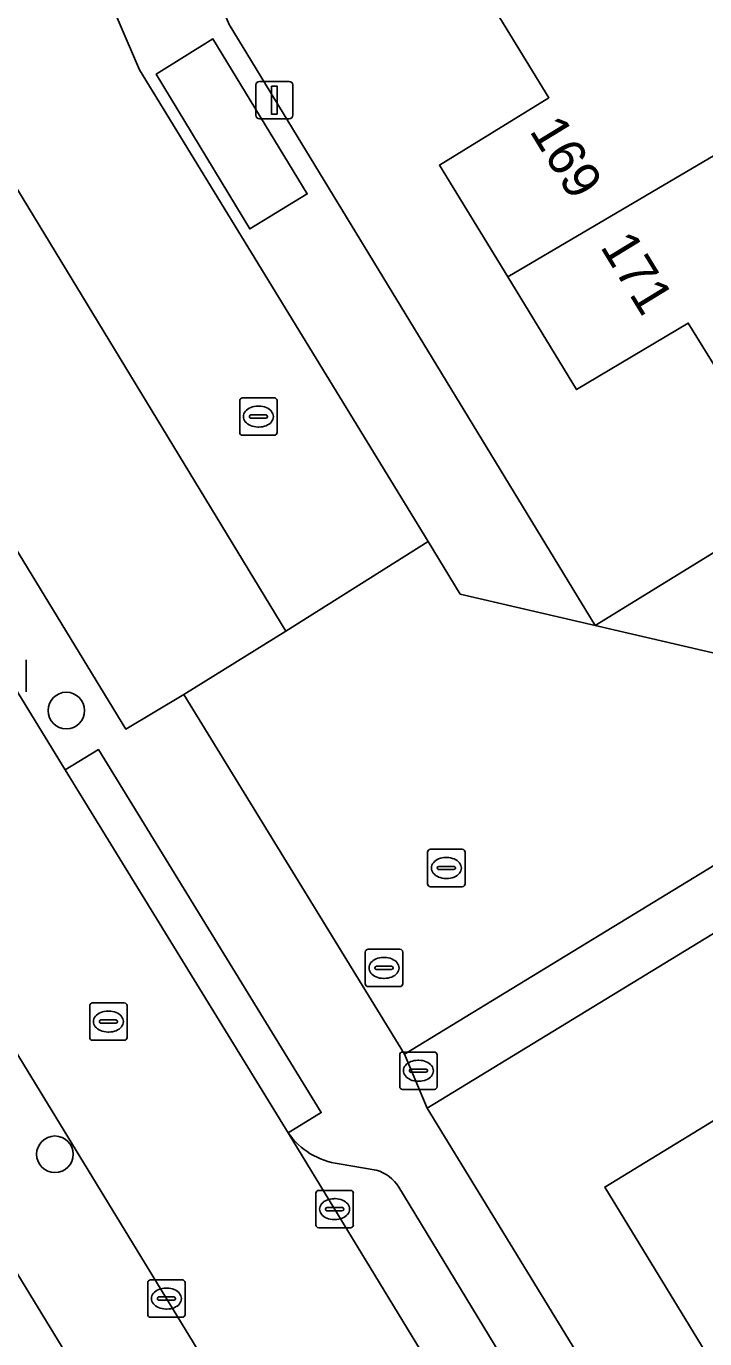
# Model space of a CAD drawing. Extents: x 157767 to 159172, y 387839 to 389425.
# Drawn here: x 158322.56 to 158340.71, y 388601.52 to 388636.63 of the extents above; entities that cross this region are included whole.
import ezdxf

# ---------------------------------------------------------------- set-up
doc = ezdxf.new("R2010")
doc.units = 0
for name, color, linetype in [('IMGEO_Boom', 7, 'Continuous'), ('IMGEO_Brandkraan', 7, 'Continuous'), ('IMGEO_Erf', 7, 'Continuous'), ('IMGEO_Kolk', 7, 'Continuous'), ('IMGEO_Lichtmast', 7, 'Continuous'), ('IMGEO_Pand', 7, 'Continuous'), ('IMGEO_Pand_nummerreeks', 7, 'Continuous'), ('IMGEO_Parkeervlak_open', 7, 'Continuous'), ('IMGEO_Rijbaan_lokaal_open', 7, 'Continuous'), ('IMGEO_Rioolput', 7, 'Continuous'), ('IMGEO_Voetpad_open', 7, 'Continuous')]:
    doc.layers.add(name, color=color, linetype=linetype)

msp = doc.modelspace()

# ---------------------------------------------------------------- linework, layer by layer
at = {"layer": 'IMGEO_Boom'}
for centre in [(158323.629, 388618.322), (158323.323, 388606.454)]:
    msp.add_circle(centre, 0.489, dxfattribs=at)
at = {"layer": 'IMGEO_Brandkraan'}
for p, q in [((158332.547, 388608.263), (158332.547, 388609.115)), ((158332.622, 388609.189), (158333.474, 388609.189)), ((158333.548, 388609.115), (158333.548, 388608.263)), ((158332.806, 388608.683), (158332.806, 388608.695)), ((158332.849, 388608.732), (158333.247, 388608.732)), ((158333.035, 388608.969), (158333.06, 388608.969)), ((158333.29, 388608.695), (158333.29, 388608.683)), ((158333.244, 388608.646), (158332.846, 388608.646)), ((158333.058, 388608.409), (158333.033, 388608.409)), ((158333.474, 388608.189), (158332.622, 388608.189))]:
    msp.add_line(p, q, dxfattribs=at)
for points in [[(158332.547, 388608.263), (158332.547, 388609.115)], [(158332.622, 388609.189), (158333.474, 388609.189)], [(158333.548, 388609.115), (158333.548, 388608.263)], [(158333.474, 388608.189), (158332.622, 388608.189)]]:
    msp.add_lwpolyline(points, dxfattribs=at)
for centre, radius, start, end in [((158332.624, 388609.113), 0.0765, 91.552, 178.448), ((158332.624, 388609.113), 0.0765, 91.552, 178.448), ((158333.472, 388609.113), 0.0765, 1.552, 88.448), ((158333.472, 388609.113), 0.0765, 1.552, 88.448), ((158332.846, 388608.692), 0.0403, 85.8775, 175.7526), ((158332.843, 388608.682), 0.0366, 178.938, 274.7102), ((158333.247, 388608.689), 0.043, 264.8664, 352.4533), ((158333.251, 388608.694), 0.0386, 1.7309, 96.639), ((158332.624, 388608.265), 0.0765, 181.552, 268.448), ((158332.624, 388608.265), 0.0765, 181.552, 268.448), ((158333.472, 388608.265), 0.0765, 271.552, 358.448), ((158333.472, 388608.265), 0.0765, 271.552, 358.448)]:
    msp.add_arc(centre, radius, start, end, dxfattribs=at)
for centre, major_axis, ratio, start_param, end_param in [((158333.034, 388608.689), (-0.387, 0.002), 0.722429, 4.712389, 7.853982), ((158333.059, 388608.689), (-0.39, 0.002), 0.717154, 1.570796, 4.712389)]:
    msp.add_ellipse(centre, major_axis=major_axis, ratio=ratio, start_param=start_param, end_param=end_param, dxfattribs=at)
at = {"layer": 'IMGEO_Erf'}
for points in [[(158272.667, 388613.866), (158286.654, 388619.907), (158295.446, 388623.704), (158286.507, 388645.714), (158287.796, 388646.255), (158290.63, 388639.498), (158292.571, 388640.334), (158293.205, 388638.862), (158291.25, 388638.019), (158296.977, 388624.365), (158306.017, 388628.269), (158316.202, 388632.668), (158319.641, 388634.153), (158303.958, 388670.568), (158302.615, 388669.989), (158301.339, 388672.951), (158304.072, 388674.128), (158304.388, 388673.396), (158308.508, 388675.198), (158310.944, 388676.264), (158327.987, 388636.675), (158337.777, 388620.598), (158361.504, 388635.188)], [(158342.297, 388625.405), (158340.265, 388628.687), (158337.277, 388626.909), (158335.436, 388629.923), (158333.61, 388632.912), (158336.539, 388634.714), (158334.615, 388637.852)], [(158379.814, 388636.077), (158333.283, 388607.687), (158338.547, 388599.071), (158339.359, 388597.743), (158341.875, 388599.277), (158340.298, 388601.862), (158338.033, 388605.575), (158343.201, 388608.727)], [(158312.389, 388615.154), (158294.787, 388607.61), (158294.7, 388607.706), (158266.492, 388595.544), (158266.325, 388595.472), (158263.119, 388600.731), (158259.805, 388601.448), (158252.981, 388597.605), (158264.656, 388578.196), (158266.489, 388575.194), (158268.384, 388572.094), (158269.094, 388570.933), (158274.179, 388562.614), (158288.681, 388538.89), (158295.338, 388528), (158298.839, 388522.28), (158303.692, 388514.354), (158356.803, 388546.751), (158315.676, 388614.12)]]:
    msp.add_lwpolyline(points, dxfattribs=at)
at = {"layer": 'IMGEO_Kolk'}
for p, q in [((158328.266, 388625.759), (158328.266, 388626.611)), ((158328.341, 388626.685), (158329.193, 388626.685)), ((158329.267, 388626.611), (158329.267, 388625.759)), ((158328.568, 388626.228), (158328.966, 388626.228)), ((158328.754, 388626.465), (158328.779, 388626.465)), ((158328.525, 388626.179), (158328.525, 388626.191)), ((158328.963, 388626.142), (158328.565, 388626.142)), ((158328.777, 388625.905), (158328.752, 388625.905)), ((158329.009, 388626.191), (158329.009, 388626.179)), ((158329.193, 388625.685), (158328.341, 388625.685)), ((158322.556, 388619.675), (158322.556, 388618.823)), ((158331.626, 388611.012), (158331.626, 388611.864)), ((158331.701, 388611.938), (158332.553, 388611.938)), ((158332.627, 388611.864), (158332.627, 388611.012)), ((158331.928, 388611.481), (158332.326, 388611.481)), ((158332.114, 388611.718), (158332.139, 388611.718)), ((158331.885, 388611.432), (158331.885, 388611.444)), ((158332.323, 388611.395), (158331.925, 388611.395)), ((158332.137, 388611.158), (158332.112, 388611.158)), ((158332.369, 388611.444), (158332.369, 388611.432)), ((158332.553, 388610.938), (158331.701, 388610.938)), ((158330.305, 388604.561), (158330.305, 388605.413)), ((158330.38, 388605.487), (158331.232, 388605.487)), ((158330.793, 388605.267), (158330.818, 388605.267)), ((158331.306, 388605.413), (158331.306, 388604.561)), ((158330.564, 388604.981), (158330.564, 388604.993)), ((158331.002, 388604.944), (158330.604, 388604.944)), ((158330.607, 388605.03), (158331.005, 388605.03)), ((158331.048, 388604.993), (158331.048, 388604.981)), ((158331.232, 388604.487), (158330.38, 388604.487)), ((158330.816, 388604.707), (158330.791, 388604.707)), ((158325.88, 388603.094), (158326.732, 388603.094)), ((158325.805, 388602.168), (158325.805, 388603.02)), ((158326.293, 388602.874), (158326.318, 388602.874)), ((158326.806, 388603.02), (158326.806, 388602.168)), ((158326.064, 388602.588), (158326.064, 388602.6)), ((158326.502, 388602.551), (158326.104, 388602.551)), ((158326.107, 388602.637), (158326.505, 388602.637)), ((158326.548, 388602.6), (158326.548, 388602.588)), ((158326.732, 388602.094), (158325.88, 388602.094)), ((158326.316, 388602.314), (158326.291, 388602.314))]:
    msp.add_line(p, q, dxfattribs=at)
for points in [[(158328.266, 388625.759), (158328.266, 388626.611)], [(158328.341, 388626.685), (158329.193, 388626.685)], [(158329.267, 388626.611), (158329.267, 388625.759)], [(158329.193, 388625.685), (158328.341, 388625.685)], [(158322.556, 388619.675), (158322.556, 388618.823)], [(158331.626, 388611.012), (158331.626, 388611.864)], [(158331.701, 388611.938), (158332.553, 388611.938)], [(158332.627, 388611.864), (158332.627, 388611.012)], [(158332.553, 388610.938), (158331.701, 388610.938)], [(158330.305, 388604.561), (158330.305, 388605.413)], [(158330.38, 388605.487), (158331.232, 388605.487)], [(158331.306, 388605.413), (158331.306, 388604.561)], [(158331.232, 388604.487), (158330.38, 388604.487)], [(158325.88, 388603.094), (158326.732, 388603.094)], [(158325.805, 388602.168), (158325.805, 388603.02)], [(158326.806, 388603.02), (158326.806, 388602.168)], [(158326.732, 388602.094), (158325.88, 388602.094)]]:
    msp.add_lwpolyline(points, dxfattribs=at)
for centre, radius, start, end in [((158328.343, 388626.609), 0.0765, 91.552, 178.448), ((158328.343, 388626.609), 0.0765, 91.552, 178.448), ((158329.191, 388626.609), 0.0765, 1.552, 88.448), ((158329.191, 388626.609), 0.0765, 1.552, 88.448), ((158328.565, 388626.188), 0.0403, 85.8775, 175.7526), ((158328.97, 388626.19), 0.0386, 1.7309, 96.639), ((158328.562, 388626.178), 0.0366, 178.938, 274.7102), ((158328.966, 388626.185), 0.043, 264.8664, 352.4533), ((158328.343, 388625.761), 0.0765, 181.552, 268.448), ((158328.343, 388625.761), 0.0765, 181.552, 268.448), ((158329.191, 388625.761), 0.0765, 271.552, 358.448), ((158329.191, 388625.761), 0.0765, 271.552, 358.448), ((158331.703, 388611.862), 0.0765, 91.552, 178.448), ((158331.703, 388611.862), 0.0765, 91.552, 178.448), ((158332.551, 388611.862), 0.0765, 1.552, 88.448), ((158332.551, 388611.862), 0.0765, 1.552, 88.448), ((158331.925, 388611.441), 0.0403, 85.8775, 175.7526), ((158332.33, 388611.443), 0.0386, 1.7309, 96.639), ((158331.922, 388611.431), 0.0366, 178.938, 274.7102), ((158332.326, 388611.438), 0.043, 264.8664, 352.4533), ((158331.703, 388611.014), 0.0765, 181.552, 268.448), ((158331.703, 388611.014), 0.0765, 181.552, 268.448), ((158332.551, 388611.014), 0.0765, 271.552, 358.448), ((158332.551, 388611.014), 0.0765, 271.552, 358.448), ((158330.382, 388605.411), 0.0765, 91.552, 178.448), ((158330.382, 388605.411), 0.0765, 91.552, 178.448), ((158331.23, 388605.411), 0.0765, 1.552, 88.448), ((158331.23, 388605.411), 0.0765, 1.552, 88.448), ((158330.604, 388604.99), 0.0403, 85.8775, 175.7526), ((158330.601, 388604.98), 0.0366, 178.938, 274.7102), ((158331.005, 388604.987), 0.043, 264.8664, 352.4533), ((158331.009, 388604.992), 0.0386, 1.7309, 96.639), ((158330.382, 388604.563), 0.0765, 181.552, 268.448), ((158330.382, 388604.563), 0.0765, 181.552, 268.448), ((158331.23, 388604.563), 0.0765, 271.552, 358.448), ((158331.23, 388604.563), 0.0765, 271.552, 358.448), ((158325.882, 388603.018), 0.0765, 91.552, 178.448), ((158325.882, 388603.018), 0.0765, 91.552, 178.448), ((158326.73, 388603.018), 0.0765, 1.552, 88.448), ((158326.73, 388603.018), 0.0765, 1.552, 88.448), ((158326.104, 388602.597), 0.0403, 85.8775, 175.7526), ((158326.101, 388602.587), 0.0366, 178.938, 274.7102), ((158326.505, 388602.594), 0.043, 264.8664, 352.4533), ((158326.509, 388602.599), 0.0386, 1.7309, 96.639), ((158325.882, 388602.17), 0.0765, 181.552, 268.448), ((158325.882, 388602.17), 0.0765, 181.552, 268.448), ((158326.73, 388602.17), 0.0765, 271.552, 358.448), ((158326.73, 388602.17), 0.0765, 271.552, 358.448)]:
    msp.add_arc(centre, radius, start, end, dxfattribs=at)
for centre, major_axis, ratio, start_param, end_param in [((158328.753, 388626.185), (-0.387, 0.002), 0.722429, 4.712389, 7.853982), ((158328.778, 388626.185), (-0.39, 0.002), 0.717154, 1.570796, 4.712389), ((158332.113, 388611.438), (-0.387, 0.002), 0.722429, 4.712389, 7.853982), ((158332.138, 388611.438), (-0.39, 0.002), 0.717154, 1.570796, 4.712389), ((158330.792, 388604.987), (-0.387, 0.002), 0.722429, 4.712389, 7.853982), ((158330.817, 388604.987), (-0.39, 0.002), 0.717154, 1.570796, 4.712389), ((158326.292, 388602.594), (-0.387, 0.002), 0.722429, 4.712389, 7.853982), ((158326.317, 388602.594), (-0.39, 0.002), 0.717154, 1.570796, 4.712389)]:
    msp.add_ellipse(centre, major_axis=major_axis, ratio=ratio, start_param=start_param, end_param=end_param, dxfattribs=at)
at = {"layer": 'IMGEO_Lichtmast'}
for p, q in [((158328.696, 388634.251), (158328.696, 388635.051)), ((158328.696, 388635.051), (158328.696, 388634.251)), ((158328.796, 388635.151), (158329.586, 388635.151)), ((158329.586, 388635.151), (158328.796, 388635.151)), ((158329.686, 388635.051), (158329.686, 388634.251)), ((158329.686, 388634.251), (158329.686, 388635.051)), ((158329.586, 388634.151), (158328.796, 388634.151)), ((158328.796, 388634.151), (158329.586, 388634.151))]:
    msp.add_line(p, q, dxfattribs=at)
msp.add_lwpolyline([(158329.116, 388635.026), (158329.266, 388635.026), (158329.266, 388634.276), (158329.116, 388634.276), (158329.116, 388635.026)], dxfattribs=at)
for centre, start, end in [((158328.796, 388635.051), 90, 180), ((158328.796, 388635.051), 90, 180), ((158329.586, 388635.051), 0, 90), ((158329.586, 388635.051), 360, 90), ((158328.796, 388634.251), 180, 270), ((158328.796, 388634.251), 180, 270), ((158329.586, 388634.251), 270, 0), ((158329.586, 388634.251), 270, 0)]:
    msp.add_arc(centre, 0.1, start, end, dxfattribs=at)
at = {"layer": 'IMGEO_Pand'}
for points in [[(158346.484, 388636.423), (158349.059, 388637.938), (158345.179, 388644.293), (158342.628, 388642.738), (158334.615, 388637.852), (158336.539, 388634.714), (158333.61, 388632.912), (158335.436, 388629.923)], [(158347.632, 388634.543), (158346.484, 388636.423), (158335.436, 388629.923), (158337.277, 388626.909), (158340.265, 388628.687), (158342.297, 388625.405), (158343.304, 388626.022), (158347.302, 388628.475), (158350.238, 388630.275)], [(158343.201, 388608.727), (158338.033, 388605.575), (158340.298, 388601.862), (158341.875, 388599.277), (158339.359, 388597.743), (158342.902, 388591.935), (158347.171, 388594.539), (158347.66, 388594.837), (158344.729, 388599.644), (158347.668, 388601.437)]]:
    msp.add_lwpolyline(points, close=True, dxfattribs=at)
at = {"layer": 'IMGEO_Parkeervlak_open'}
for points in [[(158328.537, 388631.205), (158330.072, 388632.14), (158327.552, 388636.287), (158326.032, 388635.344)], [(158321.606, 388633.419), (158317.32, 388630.773), (158325.218, 388617.827), (158326.768, 388618.755), (158329.505, 388620.448)]]:
    msp.add_lwpolyline(points, close=True, dxfattribs=at)
for points in [[(158329.562, 388607.027), (158337.642, 388593.764), (158339.098, 388591.373), (158352.422, 388569.502)], [(158331.919, 388606.03), (158330.925, 388606.2)], [(158337.952, 388596.633), (158332.525, 388605.573)]]:
    msp.add_lwpolyline(points, dxfattribs=at)
for centre, radius, start, end in [((158331.175, 388608.149), 1.965, 214.8227, 262.6827), ((158331.607, 388604.986), 1.09, 32.6034, 73.3548)]:
    msp.add_arc(centre, radius, start, end, dxfattribs=at)
at = {"layer": 'IMGEO_Rijbaan_lokaal_open'}
for points in [[(158308.508, 388675.198), (158304.388, 388673.396), (158305.348, 388671.167), (158305.334, 388671.161), (158321.606, 388633.419), (158329.505, 388620.448), (158333.305, 388622.841), (158325.584, 388635.46)], [(158352.566, 388621.254), (158350.257, 388625.044), (158341.539, 388619.725), (158337.777, 388620.598), (158334.165, 388621.436), (158333.305, 388622.841), (158329.505, 388620.448), (158326.768, 388618.755), (158332.678, 388609.134), (158341.68, 388614.62)]]:
    msp.add_lwpolyline(points, close=True, dxfattribs=at)
msp.add_lwpolyline([(158317.061, 388617.739), (158333.31, 388591.125), (158337.642, 388593.764), (158329.562, 388607.027), (158323.599, 388616.735), (158319.817, 388622.894)], dxfattribs=at)
at = {"layer": 'IMGEO_Rioolput'}
for p, q in [((158333.294, 388613.685), (158333.294, 388614.537)), ((158333.369, 388614.611), (158334.221, 388614.611)), ((158333.782, 388614.391), (158333.807, 388614.391)), ((158334.295, 388614.537), (158334.295, 388613.685)), ((158333.553, 388614.105), (158333.553, 388614.117)), ((158333.991, 388614.068), (158333.593, 388614.068)), ((158333.596, 388614.154), (158333.994, 388614.154)), ((158334.037, 388614.117), (158334.037, 388614.105)), ((158334.221, 388613.611), (158333.369, 388613.611)), ((158333.805, 388613.831), (158333.78, 388613.831)), ((158324.253, 388609.577), (158324.253, 388610.429)), ((158324.328, 388610.503), (158325.18, 388610.503)), ((158325.254, 388610.429), (158325.254, 388609.577)), ((158324.741, 388610.283), (158324.766, 388610.283)), ((158324.512, 388609.997), (158324.512, 388610.009)), ((158324.95, 388609.96), (158324.552, 388609.96)), ((158324.555, 388610.046), (158324.953, 388610.046)), ((158324.764, 388609.723), (158324.739, 388609.723)), ((158324.996, 388610.009), (158324.996, 388609.997)), ((158325.18, 388609.503), (158324.328, 388609.503))]:
    msp.add_line(p, q, dxfattribs=at)
for points in [[(158333.294, 388613.685), (158333.294, 388614.537)], [(158333.369, 388614.611), (158334.221, 388614.611)], [(158334.295, 388614.537), (158334.295, 388613.685)], [(158334.221, 388613.611), (158333.369, 388613.611)], [(158324.253, 388609.577), (158324.253, 388610.429)], [(158324.328, 388610.503), (158325.18, 388610.503)], [(158325.254, 388610.429), (158325.254, 388609.577)], [(158325.18, 388609.503), (158324.328, 388609.503)]]:
    msp.add_lwpolyline(points, dxfattribs=at)
for centre, radius, start, end in [((158333.371, 388614.535), 0.0765, 91.552, 178.448), ((158333.371, 388614.535), 0.0765, 91.552, 178.448), ((158334.219, 388614.535), 0.0765, 1.552, 88.448), ((158334.219, 388614.535), 0.0765, 1.552, 88.448), ((158333.593, 388614.114), 0.0403, 85.8775, 175.7526), ((158333.59, 388614.104), 0.0366, 178.938, 274.7102), ((158333.994, 388614.111), 0.043, 264.8664, 352.4533), ((158333.998, 388614.116), 0.0386, 1.7309, 96.639), ((158333.371, 388613.687), 0.0765, 181.552, 268.448), ((158333.371, 388613.687), 0.0765, 181.552, 268.448), ((158334.219, 388613.687), 0.0765, 271.552, 358.448), ((158334.219, 388613.687), 0.0765, 271.552, 358.448), ((158324.33, 388610.427), 0.0765, 91.552, 178.448), ((158324.33, 388610.427), 0.0765, 91.552, 178.448), ((158325.178, 388610.427), 0.0765, 1.552, 88.448), ((158325.178, 388610.427), 0.0765, 1.552, 88.448), ((158324.552, 388610.006), 0.0403, 85.8775, 175.7526), ((158324.549, 388609.996), 0.0366, 178.938, 274.7102), ((158324.953, 388610.003), 0.043, 264.8664, 352.4533), ((158324.957, 388610.008), 0.0386, 1.7309, 96.639), ((158324.33, 388609.579), 0.0765, 181.552, 268.448), ((158324.33, 388609.579), 0.0765, 181.552, 268.448), ((158325.178, 388609.579), 0.0765, 271.552, 358.448), ((158325.178, 388609.579), 0.0765, 271.552, 358.448)]:
    msp.add_arc(centre, radius, start, end, dxfattribs=at)
for centre, major_axis, ratio, start_param, end_param in [((158333.781, 388614.111), (-0.387, 0.002), 0.722429, 4.712389, 7.853982), ((158333.806, 388614.111), (-0.39, 0.002), 0.717154, 1.570796, 4.712389), ((158324.74, 388610.003), (-0.387, 0.002), 0.722429, 4.712389, 7.853982), ((158324.765, 388610.003), (-0.39, 0.002), 0.717154, 1.570796, 4.712389)]:
    msp.add_ellipse(centre, major_axis=major_axis, ratio=ratio, start_param=start_param, end_param=end_param, dxfattribs=at)
at = {"layer": 'IMGEO_Voetpad_open'}
for points in [[(158327.987, 388636.675), (158310.944, 388676.264), (158308.508, 388675.198), (158325.584, 388635.46), (158333.305, 388622.841), (158334.165, 388621.436), (158337.777, 388620.598)], [(158377.041, 388641.386), (158378.158, 388642.539), (158380.071, 388644.513), (158387.554, 388652.238), (158387.934, 388654.408), (158380.15, 388646.482), (158379.17, 388645.861), (158378.945, 388645.754), (158365.423, 388637.588), (158362.807, 388635.989), (158361.504, 388635.188), (158337.777, 388620.598), (158341.539, 388619.725), (158350.257, 388625.044), (158352.621, 388626.487)], [(158379.814, 388636.077), (158392.922, 388649.498), (158395.027, 388651.73), (158395.606, 388652.316), (158395.059, 388653.415), (158383.291, 388641.367), (158381.37, 388639.4), (158379.939, 388637.936), (158354.931, 388622.695), (158352.566, 388621.254), (158341.68, 388614.62), (158332.678, 388609.134), (158333.283, 388607.687)], [(158330.072, 388632.14), (158328.537, 388631.205), (158326.032, 388635.344), (158327.552, 388636.287)], [(158323.599, 388616.735), (158329.562, 388607.027), (158330.448, 388607.571), (158324.485, 388617.279)]]:
    msp.add_lwpolyline(points, close=True, dxfattribs=at)
for points in [[(158364.182, 388557.163), (158347.878, 388583.804), (158342.902, 388591.935), (158339.359, 388597.743), (158338.547, 388599.071), (158333.283, 388607.687), (158332.678, 388609.134), (158326.768, 388618.755), (158325.218, 388617.827), (158317.32, 388630.773)], [(158319.817, 388622.894), (158323.599, 388616.735), (158324.485, 388617.279), (158330.448, 388607.571), (158329.562, 388607.027)], [(158311.576, 388621.051), (158315.676, 388614.12), (158356.803, 388546.751), (158358.142, 388543.842), (158360.131, 388540.602), (158366.103, 388530.873)], [(158363.162, 388542.205), (158362.924, 388542.098), (158362.702, 388541.989), (158360.766, 388545.198), (158361.192, 388545.459), (158357.621, 388551.309), (158357.195, 388551.049), (158355.236, 388554.258), (158355.662, 388554.518), (158334.769, 388588.736), (158333.31, 388591.125), (158317.061, 388617.739)], [(158330.925, 388606.2), (158331.919, 388606.03)], [(158332.525, 388605.573), (158337.952, 388596.633)]]:
    msp.add_lwpolyline(points, dxfattribs=at)
for centre, radius, start, end in [((158331.175, 388608.149), 1.965, 214.8227, 262.6827), ((158331.607, 388604.986), 1.09, 32.6034, 73.3548)]:
    msp.add_arc(centre, radius, start, end, dxfattribs=at)

# ---------------------------------------------------------------- texts
at = {"layer": 'IMGEO_Pand_nummerreeks'}
for s, p in [('169', (158336.002, 388633.829)), ('171', (158337.894, 388630.731))]:
    msp.add_text(s, height=1, rotation=301.4208, dxfattribs=at).set_placement(p)

doc.saveas('drawing.dxf')
